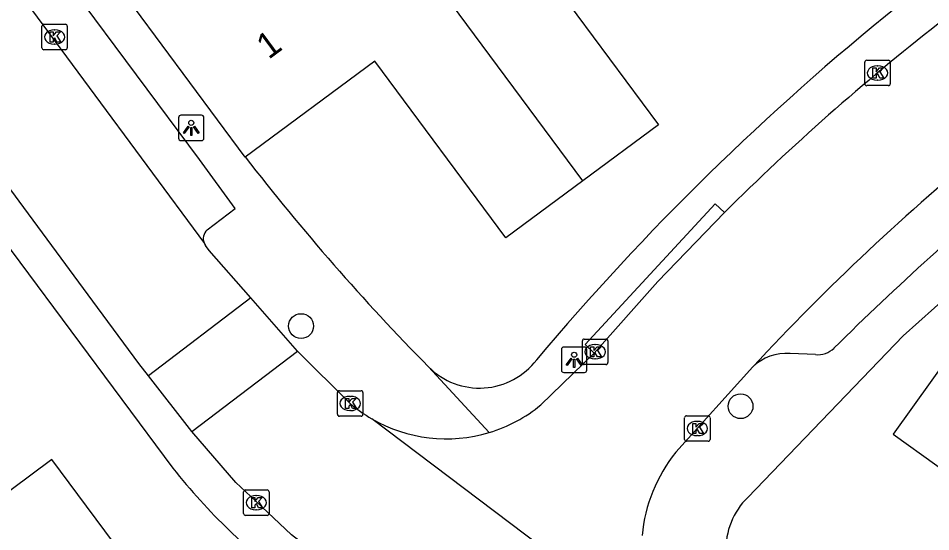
# Model space of a CAD drawing. Extents: x 157767 to 159171, y 387842 to 389425.
# Drawn here: x 158212.64 to 158248.51, y 388777.38 to 388797.56 of the extents above; entities that cross this region are included whole.
import ezdxf

# ---------------------------------------------------------------- set-up
doc = ezdxf.new("R2010")
doc.units = 0
for name, color, linetype in [('IMGEO_Boom', 7, 'Continuous'), ('IMGEO_Kolk', 7, 'Continuous'), ('IMGEO_Lichtpunt', 7, 'Continuous'), ('IMGEO_Pand', 7, 'Continuous'), ('IMGEO_Pand_nummerreeks', 7, 'Continuous'), ('IMGEO_Rijbaan_lokaal_open', 7, 'Continuous'), ('IMGEO_Voetpad_open', 7, 'Continuous')]:
    doc.layers.add(name, color=color, linetype=linetype)

msp = doc.modelspace()

# ---------------------------------------------------------------- linework, layer by layer
at = {"layer": 'IMGEO_Boom'}
for centre in [(158223.756, 388785.459), (158241.029, 388782.312)]:
    msp.add_circle(centre, 0.489, dxfattribs=at)
at = {"layer": 'IMGEO_Kolk'}
for p, q in [((158213.567, 388796.396), (158213.567, 388797.248)), ((158213.642, 388797.322), (158214.494, 388797.322)), ((158214.055, 388797.102), (158214.08, 388797.102)), ((158214.568, 388797.248), (158214.568, 388796.396)), ((158214.494, 388796.322), (158213.642, 388796.322)), ((158214.078, 388796.542), (158214.053, 388796.542)), ((158245.988, 388795.909), (158246.84, 388795.909)), ((158245.913, 388794.983), (158245.913, 388795.835)), ((158246.401, 388795.689), (158246.426, 388795.689)), ((158246.914, 388795.835), (158246.914, 388794.983)), ((158246.84, 388794.909), (158245.988, 388794.909)), ((158246.424, 388795.129), (158246.399, 388795.129)), ((158234.814, 388784.025), (158234.814, 388784.877)), ((158234.889, 388784.951), (158235.741, 388784.951)), ((158235.815, 388784.877), (158235.815, 388784.025)), ((158235.302, 388784.731), (158235.327, 388784.731)), ((158235.325, 388784.171), (158235.3, 388784.171)), ((158235.741, 388783.951), (158234.889, 388783.951)), ((158225.186, 388781.993), (158225.186, 388782.845)), ((158225.261, 388782.919), (158226.113, 388782.919)), ((158225.674, 388782.699), (158225.699, 388782.699)), ((158226.187, 388782.845), (158226.187, 388781.993)), ((158226.113, 388781.919), (158225.261, 388781.919)), ((158225.697, 388782.139), (158225.672, 388782.139)), ((158238.905, 388781.935), (158239.757, 388781.935)), ((158238.83, 388781.009), (158238.83, 388781.861)), ((158239.318, 388781.715), (158239.343, 388781.715)), ((158239.831, 388781.861), (158239.831, 388781.009)), ((158239.757, 388780.935), (158238.905, 388780.935)), ((158239.341, 388781.155), (158239.316, 388781.155)), ((158221.495, 388778.096), (158221.495, 388778.948)), ((158221.57, 388779.022), (158222.422, 388779.022)), ((158221.983, 388778.802), (158222.008, 388778.802)), ((158222.496, 388778.948), (158222.496, 388778.096)), ((158222.422, 388778.022), (158221.57, 388778.022)), ((158222.006, 388778.242), (158221.981, 388778.242))]:
    msp.add_line(p, q, dxfattribs=at)
for points in [[(158213.567, 388796.396), (158213.567, 388797.248)], [(158213.642, 388797.322), (158214.494, 388797.322)], [(158213.888, 388797.022), (158214.011, 388797.022), (158214.011, 388796.871), (158214.141, 388797.022), (158214.305, 388797.022), (158214.159, 388796.871), (158214.312, 388796.622), (158214.16, 388796.622), (158214.075, 388796.786), (158214.011, 388796.719), (158214.011, 388796.622), (158213.888, 388796.622), (158213.888, 388797.022)], [(158214.568, 388797.248), (158214.568, 388796.396)], [(158214.494, 388796.322), (158213.642, 388796.322)], [(158245.988, 388795.909), (158246.84, 388795.909)], [(158245.913, 388794.983), (158245.913, 388795.835)], [(158246.234, 388795.609), (158246.357, 388795.609), (158246.357, 388795.458), (158246.487, 388795.609), (158246.651, 388795.609), (158246.505, 388795.458), (158246.658, 388795.209), (158246.506, 388795.209), (158246.421, 388795.373), (158246.357, 388795.306), (158246.357, 388795.209), (158246.234, 388795.209), (158246.234, 388795.609)], [(158246.914, 388795.835), (158246.914, 388794.983)], [(158246.84, 388794.909), (158245.988, 388794.909)], [(158234.814, 388784.025), (158234.814, 388784.877)], [(158234.889, 388784.951), (158235.741, 388784.951)], [(158235.815, 388784.877), (158235.815, 388784.025)], [(158235.135, 388784.651), (158235.258, 388784.651), (158235.258, 388784.5), (158235.388, 388784.651), (158235.552, 388784.651), (158235.406, 388784.5), (158235.559, 388784.251), (158235.407, 388784.251), (158235.322, 388784.415), (158235.258, 388784.348), (158235.258, 388784.251), (158235.135, 388784.251), (158235.135, 388784.651)], [(158235.741, 388783.951), (158234.889, 388783.951)], [(158225.186, 388781.993), (158225.186, 388782.845)], [(158225.261, 388782.919), (158226.113, 388782.919)], [(158226.187, 388782.845), (158226.187, 388781.993)], [(158225.507, 388782.619), (158225.63, 388782.619), (158225.63, 388782.468), (158225.76, 388782.619), (158225.924, 388782.619), (158225.778, 388782.468), (158225.931, 388782.219), (158225.779, 388782.219), (158225.694, 388782.383), (158225.63, 388782.316), (158225.63, 388782.219), (158225.507, 388782.219), (158225.507, 388782.619)], [(158226.113, 388781.919), (158225.261, 388781.919)], [(158238.905, 388781.935), (158239.757, 388781.935)], [(158238.83, 388781.009), (158238.83, 388781.861)], [(158239.151, 388781.635), (158239.274, 388781.635), (158239.274, 388781.484), (158239.404, 388781.635), (158239.568, 388781.635), (158239.422, 388781.484), (158239.575, 388781.235), (158239.423, 388781.235), (158239.338, 388781.399), (158239.274, 388781.332), (158239.274, 388781.235), (158239.151, 388781.235), (158239.151, 388781.635)], [(158239.831, 388781.861), (158239.831, 388781.009)], [(158239.757, 388780.935), (158238.905, 388780.935)], [(158221.495, 388778.096), (158221.495, 388778.948)], [(158221.57, 388779.022), (158222.422, 388779.022)], [(158221.816, 388778.722), (158221.939, 388778.722), (158221.939, 388778.571), (158222.069, 388778.722), (158222.233, 388778.722), (158222.087, 388778.571), (158222.24, 388778.322), (158222.088, 388778.322), (158222.003, 388778.486), (158221.939, 388778.419), (158221.939, 388778.322), (158221.816, 388778.322), (158221.816, 388778.722)], [(158222.496, 388778.948), (158222.496, 388778.096)], [(158222.422, 388778.022), (158221.57, 388778.022)]]:
    msp.add_lwpolyline(points, dxfattribs=at)
for centre, start, end in [((158213.644, 388797.246), 91.552, 178.448), ((158213.644, 388797.246), 91.552, 178.448), ((158214.492, 388797.246), 1.552, 88.448), ((158214.492, 388797.246), 1.552, 88.448), ((158213.644, 388796.398), 181.552, 268.448), ((158213.644, 388796.398), 181.552, 268.448), ((158214.492, 388796.398), 271.552, 358.448), ((158214.492, 388796.398), 271.552, 358.448), ((158245.99, 388795.833), 91.552, 178.448), ((158245.99, 388795.833), 91.552, 178.448), ((158246.838, 388795.833), 1.552, 88.448), ((158246.838, 388795.833), 1.552, 88.448), ((158245.99, 388794.985), 181.552, 268.448), ((158245.99, 388794.985), 181.552, 268.448), ((158246.838, 388794.985), 271.552, 358.448), ((158246.838, 388794.985), 271.552, 358.448), ((158234.891, 388784.875), 91.552, 178.448), ((158234.891, 388784.875), 91.552, 178.448), ((158235.739, 388784.875), 1.552, 88.448), ((158235.739, 388784.875), 1.552, 88.448), ((158234.891, 388784.027), 181.552, 268.448), ((158234.891, 388784.027), 181.552, 268.448), ((158235.739, 388784.027), 271.552, 358.448), ((158235.739, 388784.027), 271.552, 358.448), ((158225.263, 388782.843), 91.552, 178.448), ((158225.263, 388782.843), 91.552, 178.448), ((158226.111, 388782.843), 1.552, 88.448), ((158226.111, 388782.843), 1.552, 88.448), ((158225.263, 388781.995), 181.552, 268.448), ((158225.263, 388781.995), 181.552, 268.448), ((158226.111, 388781.995), 271.552, 358.448), ((158226.111, 388781.995), 271.552, 358.448), ((158238.907, 388781.859), 91.552, 178.448), ((158238.907, 388781.859), 91.552, 178.448), ((158239.755, 388781.859), 1.552, 88.448), ((158239.755, 388781.859), 1.552, 88.448), ((158238.907, 388781.011), 181.552, 268.448), ((158238.907, 388781.011), 181.552, 268.448), ((158239.755, 388781.011), 271.552, 358.448), ((158239.755, 388781.011), 271.552, 358.448), ((158221.572, 388778.946), 91.552, 178.448), ((158221.572, 388778.946), 91.552, 178.448), ((158222.42, 388778.946), 1.552, 88.448), ((158222.42, 388778.946), 1.552, 88.448), ((158221.572, 388778.098), 181.552, 268.448), ((158221.572, 388778.098), 181.552, 268.448), ((158222.42, 388778.098), 271.552, 358.448), ((158222.42, 388778.098), 271.552, 358.448)]:
    msp.add_arc(centre, 0.0765, start, end, dxfattribs=at)
for centre, major_axis, ratio, start_param, end_param in [((158214.054, 388796.822), (-0.387, 0.002), 0.722429, 4.712389, 7.853982), ((158214.079, 388796.822), (-0.39, 0.002), 0.717154, 1.570796, 4.712389), ((158246.4, 388795.409), (-0.387, 0.002), 0.722429, 4.712389, 7.853982), ((158246.425, 388795.409), (-0.39, 0.002), 0.717154, 1.570796, 4.712389), ((158235.301, 388784.451), (-0.387, 0.002), 0.722429, 4.712389, 7.853982), ((158235.326, 388784.451), (-0.39, 0.002), 0.717154, 1.570796, 4.712389), ((158225.673, 388782.419), (-0.387, 0.002), 0.722429, 4.712389, 7.853982), ((158225.698, 388782.419), (-0.39, 0.002), 0.717154, 1.570796, 4.712389), ((158239.317, 388781.435), (-0.387, 0.002), 0.722429, 4.712389, 7.853982), ((158239.342, 388781.435), (-0.39, 0.002), 0.717154, 1.570796, 4.712389), ((158221.982, 388778.522), (-0.387, 0.002), 0.722429, 4.712389, 7.853982), ((158222.007, 388778.522), (-0.39, 0.002), 0.717154, 1.570796, 4.712389)]:
    msp.add_ellipse(centre, major_axis=major_axis, ratio=ratio, start_param=start_param, end_param=end_param, dxfattribs=at)
at = {"layer": 'IMGEO_Lichtpunt'}
for p, q in [((158219.844, 388793.745), (158219.036, 388793.745)), ((158219.844, 388793.745), (158219.036, 388793.745)), ((158218.942, 388793.65), (158218.942, 388792.843)), ((158218.942, 388793.65), (158218.942, 388792.843)), ((158219.938, 388792.843), (158219.938, 388793.65)), ((158219.938, 388792.843), (158219.938, 388793.65)), ((158219.036, 388792.749), (158219.844, 388792.749)), ((158219.036, 388792.749), (158219.844, 388792.749)), ((158233.992, 388784.538), (158233.992, 388783.731)), ((158233.992, 388784.538), (158233.992, 388783.731)), ((158234.894, 388784.633), (158234.086, 388784.633)), ((158234.894, 388784.633), (158234.086, 388784.633)), ((158234.988, 388783.731), (158234.988, 388784.538)), ((158234.988, 388783.731), (158234.988, 388784.538)), ((158234.086, 388783.637), (158234.894, 388783.637)), ((158234.086, 388783.637), (158234.894, 388783.637))]:
    msp.add_line(p, q, dxfattribs=at)
for points in [[(158219.316, 388793.314), (158219.355, 388793.286), (158219.167, 388793.024), (158219.129, 388793.051), (158219.316, 388793.314)], [(158219.418, 388793.266), (158219.465, 388793.266), (158219.465, 388792.944), (158219.418, 388792.944), (158219.418, 388793.266)], [(158219.528, 388793.286), (158219.566, 388793.313), (158219.753, 388793.051), (158219.714, 388793.023), (158219.528, 388793.286)], [(158234.366, 388784.202), (158234.405, 388784.174), (158234.217, 388783.912), (158234.179, 388783.939), (158234.366, 388784.202)], [(158234.468, 388784.154), (158234.515, 388784.154), (158234.515, 388783.832), (158234.468, 388783.832), (158234.468, 388784.154)], [(158234.578, 388784.174), (158234.616, 388784.201), (158234.803, 388783.939), (158234.764, 388783.911), (158234.578, 388784.174)]]:
    msp.add_lwpolyline(points, dxfattribs=at)
for centre in [(158219.441, 388793.448), (158234.491, 388784.336)]:
    msp.add_circle(centre, 0.0994, dxfattribs=at)
for centre, start, end in [((158219.036, 388793.65), 90, 180), ((158219.036, 388793.65), 90, 180), ((158219.844, 388793.65), 0, 90), ((158219.844, 388793.65), 0, 90), ((158219.036, 388792.843), 180, 270), ((158219.036, 388792.843), 180, 270), ((158219.844, 388792.843), 270, 0), ((158219.844, 388792.843), 270, 360), ((158234.086, 388784.538), 90, 180), ((158234.086, 388784.538), 90, 180), ((158234.894, 388784.538), 0, 90), ((158234.894, 388784.538), 0, 90), ((158234.086, 388783.731), 180, 270), ((158234.086, 388783.731), 180, 270), ((158234.894, 388783.731), 270, 0), ((158234.894, 388783.731), 270, 360)]:
    msp.add_arc(centre, 0.0946, start, end, dxfattribs=at)
at = {"layer": 'IMGEO_Pand'}
for points in [[(158234.83, 388791.168), (158217.844, 388814.08)], [(158237.749, 388804.059), (158232.67, 388800.301), (158237.801, 388793.367), (158234.83, 388791.168)], [(158221.563, 388792.105), (158216.127, 388799.452)], [(158234.83, 388791.168), (158231.798, 388788.924), (158226.655, 388795.873), (158221.563, 388792.105)], [(158266.899, 388791.647), (158263.003, 388794.437), (158256.578, 388785.463), (158252.278, 388788.542), (158247.029, 388781.21), (158252.177, 388777.524), (158247.105, 388770.44)], [(158215.029, 388774.529), (158217.065, 388776.038), (158213.964, 388780.214), (158212.359, 388779.022), (158211.668, 388778.26), (158208.984, 388781.688), (158208.867, 388781.837)]]:
    msp.add_lwpolyline(points, dxfattribs=at)
at = {"layer": 'IMGEO_Rijbaan_lokaal_open'}
for points in [[(158217.764, 388783.504), (158217.385, 388783.991), (158215.572, 388786.44), (158211.597, 388791.81), (158209.792, 388794.247), (158205.943, 388799.447), (158204.15, 388801.869), (158200.206, 388807.195), (158196.608, 388812.055), (158193.804, 388815.843), (158192.803, 388817.19), (158186.144, 388826.156), (158184.709, 388828.089), (158182.272, 388831.371), (158180.005, 388834.424), (158179.41, 388835.226), (158177.125, 388838.302), (158173.681, 388842.941)], [(158213.161, 388797.907), (158219.956, 388788.702)], [(158240.398, 388789.923), (158237.783, 388787.215), (158235.282, 388784.394)], [(158221.777, 388786.567), (158220.143, 388788.435), (158220.002, 388788.627)], [(158221.777, 388786.567), (158217.764, 388783.504)], [(158223.612, 388784.469), (158221.777, 388786.567)], [(158219.469, 388781.318), (158223.612, 388784.469)], [(158225.684, 388782.421), (158223.612, 388784.469)], [(158235.282, 388784.394), (158233.181, 388782.365)], [(158238.486, 388780.499), (158241.509, 388783.855)], [(158219.469, 388781.318), (158217.764, 388783.504)], [(158238.589, 388772.715), (158226.532, 388781.82)], [(158268.652, 388744.854), (158266.198, 388746.605), (158263.735, 388748.363), (158261.442, 388750), (158258.337, 388752.216), (158255.894, 388753.959), (158250.963, 388757.479), (158245.438, 388761.423), (158240.517, 388764.935), (158238.07, 388766.681), (158224.979, 388776.025), (158223.383, 388777.257), (158221.977, 388778.576), (158221.196, 388779.309), (158219.469, 388781.318)]]:
    msp.add_lwpolyline(points, dxfattribs=at)
for centre, radius, start, end in [((158306.783, 388723.17), 94.143, 128.01727, 134.84134), ((158310.651, 388719.614), 94.38, 129.29111, 137.10427), ((158220.309, 388788.867), 0.39, 205.0451, 217.9993), ((158229.555, 388786.984), 5.984, 229.6913, 239.6563), ((158229.482, 388786.829), 5.798, 286.7617, 309.6441), ((158229.465, 388786.854), 5.826, 239.7727, 286.8507), ((158243.237, 388776.67), 6.102, 141.1359, 174.7364)]:
    msp.add_arc(centre, radius, start, end, dxfattribs=at)
at = {"layer": 'IMGEO_Voetpad_open'}
for points in [[(158189.191, 388816.451), (158191.896, 388815.985), (158192.648, 388814.972), (158218.714, 388779.875)], [(158220.069, 388789.243), (158221.163, 388790.076), (158219.762, 388792.004), (158214.816, 388798.68), (158213.737, 388797.858)], [(158235.282, 388784.394), (158234.916, 388784.733), (158240.032, 388790.262), (158240.398, 388789.923)], [(158241.315, 388778.729), (158247.423, 388785.079), (158251.733, 388788.933), (158251.459, 388789.128)], [(158243.972, 388784.34), (158242.974, 388784.378)], [(158228.768, 388783.859), (158231.154, 388781.278)]]:
    msp.add_lwpolyline(points, dxfattribs=at)
for centre, radius, start, end in [((158311.304, 388718.362), 102.253, 128.81309, 139.96338), ((158292.737, 388847.023), 89.898, 217.65386, 224.63727), ((158319.604, 388709.295), 106.206, 129.22795, 134.84951), ((158220.365, 388788.899), 0.454, 130.6651, 205.7391), ((158244.055, 388785.289), 0.953, 265.0177, 312.8837), ((158230.771, 388785.837), 2.815, 224.6355, 322.9067), ((158242.833, 388782.459), 1.925, 85.8094, 133.4834), ((158239.759, 388796.758), 26.98, 218.739, 225.7851), ((158243.323, 388776.678), 2.87, 134.381, 229.6192), ((158239.798, 388796.811), 27.045, 225.8026, 231.7835)]:
    msp.add_arc(centre, radius, start, end, dxfattribs=at)

# ---------------------------------------------------------------- texts
at = {"layer": 'IMGEO_Pand_nummerreeks'}
msp.add_text('1', height=1, rotation=36.5009, dxfattribs=at).set_placement((158222.48, 388795.918))

doc.saveas('drawing.dxf')
